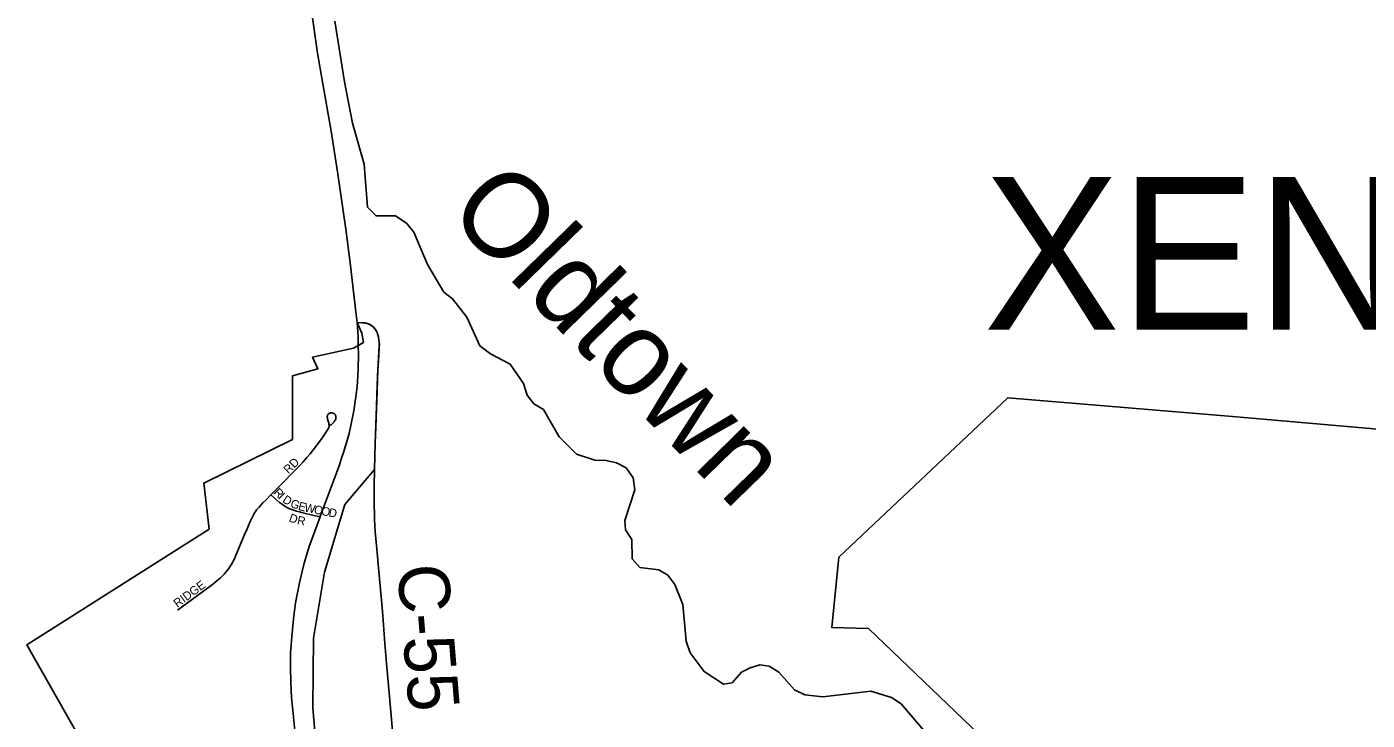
# Model space of a CAD drawing. Extents: x 1410790 to 1770854, y 448063 to 770588.
# Drawn here: x 1562731 to 1570627, y 628279 to 632367 of the extents above; entities that cross this region are included whole.
import ezdxf

# ---------------------------------------------------------------- set-up
doc = ezdxf.new("R2010")
doc.units = 0
for name, color, linetype in [('GM_X_City_Street', 7, 'Continuous'), ('GM_X_City_Street_Text', 7, 'Continuous'), ('GM_X_Corporation', 7, 'Continuous'), ('GM_X_County_Road', 7, 'Continuous'), ('GM_X_County_Road_Text', 7, 'Continuous'), ('GM_X_Minor_River', 7, 'Continuous'), ('GM_X_Minor_River_Text', 7, 'Continuous'), ('GM_X_Township_Text', 7, 'Continuous'), ('GM_X_US_Location', 7, 'Continuous'), ('GM_X_US_Route', 7, 'Continuous')]:
    doc.layers.add(name, color=color, linetype=linetype)

msp = doc.modelspace()

# ---------------------------------------------------------------- linework, layer by layer
at = {"layer": 'GM_X_City_Street'}
for points in [[(1564169.4, 629607.3), (1564227.7, 629667.5), (1564311.9, 629752.4), (1564336.6, 629778), (1564358.3, 629801.4), (1564381.3, 629827.3), (1564399.5, 629849.2), (1564420.8, 629875.2), (1564468.7, 629940.2), (1564493, 629975.2), (1564508.4, 630000.1), (1564510.7, 630005.2), (1564511.7, 630009.4), (1564512.1, 630013.7), (1564511.9, 630018.2), (1564511.1, 630024.1), (1564509.7, 630030.1), (1564503.4, 630053.6), (1564501.7, 630061.7), (1564501.3, 630066.4), (1564501.5, 630070.1), (1564502.1, 630073.5), (1564503.3, 630077.4), (1564505, 630080.9), (1564507.6, 630083.9), (1564510.5, 630086.3), (1564513.5, 630088.2), (1564517.2, 630089.6), (1564520.6, 630090.4), (1564524.3, 630090.8), (1564528.1, 630090.8), (1564532.2, 630090.2), (1564536.1, 630089.2), (1564539.9, 630087.4), (1564543.2, 630085.3), (1564546.2, 630082.5), (1564548.7, 630078.8), (1564550.5, 630075), (1564551.8, 630071.7), (1564552.3, 630068.7), (1564552.3, 630065.6), (1564552.2, 630062.1), (1564551.8, 630058.9), (1564550.7, 630054.6), (1564548.7, 630049.6), (1564546.5, 630045.7), (1564544.2, 630042), (1564541.8, 630038.5), (1564539.1, 630035.1), (1564536.1, 630032), (1564532.8, 630028.6), (1564529.3, 630025.3), (1564523.9, 630021), (1564514.9, 630016.1)], [(1563618.6, 628927.7), (1563824.1, 629079.8), (1563850.1, 629100.1), (1563860.5, 629109.2), (1563871.8, 629119.2), (1563883.3, 629130.1), (1563894.1, 629140.9), (1563903, 629151.1), (1563911.5, 629161.1), (1563920.4, 629172.6), (1563927.7, 629183.3), (1563935.6, 629195.2), (1563942.9, 629208.2), (1563948.7, 629219.7), (1563954.1, 629231.3), (1563960.2, 629246), (1563984, 629302.2), (1564016.2, 629377.1), (1564028.6, 629406.5), (1564037.5, 629427), (1564047.6, 629450.6), (1564057.3, 629471), (1564064.1, 629485.2), (1564068.4, 629492.9), (1564073, 629501), (1564078.4, 629509.4), (1564084.9, 629518.5), (1564091.2, 629526.6), (1564099, 629535.7), (1564107.4, 629544.8), (1564122, 629560), (1564140.6, 629578.5), (1564169.4, 629607.3)], [(1564169.4, 629607.3), (1564202.7, 629577.3), (1564220.5, 629562.6), (1564237, 629550.2), (1564245.5, 629544.1), (1564254.4, 629538.7), (1564265, 629532.8), (1564275.6, 629527.6), (1564285.8, 629523.1), (1564296, 629519), (1564307.3, 629515), (1564319.9, 629511.1), (1564336.8, 629506.8), (1564357.2, 629501.8), (1564421.7, 629486.7), (1564459.4, 629477.9)]]:
    msp.add_lwpolyline(points, dxfattribs=at)
at = {"layer": 'GM_X_Corporation'}
for points in [[(1563348.5, 627637.2), (1562731.2, 628723.7), (1563805.1, 629405.5), (1563773.6, 629677), (1564295.7, 629934.6), (1564297.1, 630310), (1564445.9, 630350.9), (1564414.8, 630419.6), (1564654.9, 630471.6), (1564714, 630505.7), (1564705.5, 630561.2), (1564676.3, 630623.8), (1564704, 630622.5), (1564723.9, 630620.6), (1564747.6, 630613.4), (1564768.9, 630600.9), (1564784.1, 630584.2), (1564795, 630565.3), (1564803.5, 630536.9), (1564807.5, 630508.4), (1564807.8, 630486.1), (1564797.9, 630306.6), (1564793.5, 630196.6), (1564791.1, 630127.9), (1564783.8, 629912), (1564779.5, 629756.6), (1564603.7, 629550.8), (1564484.4, 629151.7), (1564420.7, 628763.5), (1564415.8, 628353.8), (1564440.6, 628069.3)], [(1570879.8, 627679.3), (1570094.9, 627850.4), (1570075.6, 627585), (1570001.7, 627614.1), (1569625.2, 627796.7), (1569547.4, 627822.6), (1569517, 627828.3), (1569475, 627832.4), (1569418, 627831.5), (1569258.6, 627931.6), (1568835.6, 627849.8), (1568572.9, 627972.6), (1567688.8, 628820.6), (1567472.9, 628826.4), (1567515.2, 629240.7), (1568510.3, 630179.1), (1569834, 630068.5), (1573909.8, 629713.7)]]:
    msp.add_lwpolyline(points, dxfattribs=at)
at = {"layer": 'GM_X_County_Road'}
for points in [[(1564745.7, 630614.3), (1564744.1, 630615), (1564738.9, 630616.9), (1564733.5, 630618.5), (1564727.3, 630620), (1564720.4, 630621.2), (1564712.6, 630622.1), (1564704.1, 630622.5), (1564676.3, 630623.8)], [(1564779.5, 629756.6), (1564783.8, 629912), (1564786.9, 630007), (1564794.2, 630216.7), (1564796.9, 630286.1), (1564799.9, 630343.4), (1564803.4, 630395.6), (1564805.5, 630436.3), (1564807.7, 630478), (1564807.9, 630494.1), (1564807.5, 630508.4), (1564805.8, 630523), (1564803.5, 630536.9), (1564801.6, 630545.3), (1564799.4, 630553.4), (1564796.6, 630561.6), (1564793.4, 630569.1), (1564789.9, 630575.5), (1564786.1, 630581.4), (1564782.1, 630587), (1564777.5, 630592.2), (1564773.2, 630596.8), (1564768.9, 630600.9), (1564764.9, 630603.9), (1564760.2, 630606.9), (1564755.4, 630609.8), (1564749.6, 630612.6), (1564745.7, 630614.3)], [(1564895.4, 628085), (1564886.5, 628191.8), (1564874.9, 628330.8), (1564861.9, 628484.3), (1564850.1, 628614.4), (1564840.5, 628730.8), (1564828.2, 628896.5), (1564820.8, 628986.9), (1564806.8, 629134.1), (1564790.5, 629309.4), (1564786.6, 629350.3), (1564783.6, 629387.1), (1564781.4, 629426.4), (1564779.7, 629462.2), (1564778.8, 629496.7), (1564778, 629545.7), (1564778.2, 629659.4), (1564779.5, 629756.6)]]:
    msp.add_lwpolyline(points, dxfattribs=at)
at = {"layer": 'GM_X_Minor_River'}
msp.add_lwpolyline([(1564544.9, 632399.8), (1564601.9, 632041.8), (1564649.1, 631798.3), (1564718.5, 631556.3), (1564737.4, 631303.4), (1564788.5, 631252.2), (1564902.8, 631251.8), (1564970, 631206.3), (1565011.1, 631155.3), (1565091.4, 630965.2), (1565188.4, 630802.9), (1565239.7, 630763.7), (1565323.8, 630655.7), (1565400.5, 630485.8), (1565461.7, 630438.4), (1565578.8, 630377.8), (1565656.7, 630264), (1565679.3, 630195.3), (1565718.4, 630144.4), (1565773.9, 630111.2), (1565866.8, 629948.9), (1565969, 629846.5), (1566076.6, 629812.2), (1566144.7, 629810.8), (1566204.5, 629795.6), (1566262, 629766.3), (1566302.9, 629707.3), (1566313.6, 629636.9), (1566253.8, 629455.8), (1566258.7, 629401.5), (1566295.7, 629344.6), (1566297.4, 629230.3), (1566342.5, 629179.3), (1566454.4, 629165), (1566507.9, 629133.8), (1566548.9, 629078.8), (1566594.7, 628961.6), (1566614.4, 628744.7), (1566639.1, 628676), (1566721, 628566.1), (1566835.8, 628491.5), (1566886.1, 628500.5), (1566941.4, 628561.5), (1566992.1, 628588.5), (1567048.5, 628605.4), (1567104.5, 628598.2), (1567161.9, 628563), (1567254, 628458.8), (1567313.6, 628429.5), (1567419.6, 628417.3), (1567702.8, 628449.6), (1567824.4, 628413), (1567881.7, 628375.7), (1568106.9, 628110.5)], dxfattribs=at)
at = {"layer": 'GM_X_US_Route'}
for points in [[(1564439.4, 632239.6), (1564415.8, 632405.9), (1564410.8, 632451.2), (1564407.6, 632487.7), (1564403.6, 632537), (1564402.8, 632554.5)], [(1564667.8, 630702.6), (1564658.2, 630789.4), (1564636.1, 630975.4), (1564609.8, 631173.8), (1564560.7, 631511.6), (1564523.3, 631751.5), (1564474.8, 632029.5), (1564441.7, 632223.7), (1564439.4, 632239.6)], [(1564683.6, 630488.3), (1564682.6, 630537.9), (1564681.1, 630569.4), (1564678.9, 630597.2), (1564676.3, 630623.8), (1564674.7, 630639.9), (1564667.8, 630702.6)], [(1564301.7, 628296.8), (1564301.4, 628300.4), (1564291.3, 628411.4), (1564285.6, 628503.1), (1564283.6, 628588.4), (1564285.4, 628673.8), (1564291.6, 628772), (1564301.8, 628876.6), (1564314.8, 628970.9), (1564319.9, 629001.5), (1564337.8, 629089.9), (1564350.8, 629147), (1564364.5, 629204.8), (1564395.3, 629303.9), (1564459.4, 629477.9), (1564460.1, 629479.7), (1564570.8, 629778.8), (1564585.2, 629823.2), (1564598.4, 629862.7), (1564606.9, 629891), (1564613.6, 629913.7), (1564622, 629941.6), (1564629.3, 629969.3), (1564642.3, 630026.8), (1564657.1, 630103.8), (1564669.7, 630187.9), (1564674.6, 630228.9), (1564678.9, 630272.4), (1564683.6, 630350.6), (1564684.5, 630432.3), (1564683.6, 630488.3)], [(1564436.5, 627173.7), (1564432.2, 627205.4), (1564395.3, 627504.6), (1564379.1, 627644.6), (1564368.7, 627730.1), (1564333.7, 628017.1), (1564318.9, 628137.5), (1564314.4, 628179.8), (1564301.7, 628296.8)]]:
    msp.add_lwpolyline(points, dxfattribs=at)

# ---------------------------------------------------------------- texts
at = {"layer": 'GM_X_City_Street_Text'}
for s, rotation, p in [('RD', 45, (1564272.7, 629727.8)), ('R', 315.42924, (1564180.5, 629617.7)), ('I', 315.42142, (1564208.7, 629590)), ('D', 326.94023, (1564232.9, 629567.6)), ('G', 338.03942, (1564279.2, 629538.8)), ('E', 344.89356, (1564326.2, 629520.2)), ('W', 348.17082, (1564363.2, 629510.4)), ('O', 348.70386, (1564419.7, 629498.5)), ('O', 348.69435, (1564462.8, 629489.9)), ('D', 348.69089, (1564506, 629481.3)), ('D', 340.70789, (1564271.6, 629451.9)), ('R', 349.01996, (1564320.7, 629435.3)), ('RIDGE', 36.32817, (1563618.2, 628941.1))]:
    msp.add_text(s, height=50, rotation=rotation, dxfattribs=at).set_placement(p)
at = {"layer": 'GM_X_County_Road_Text'}
msp.add_text('C-55', height=300, rotation=274.72677, dxfattribs=at).set_placement((1564912.6, 629188.4))
at = {"layer": 'GM_X_Minor_River_Text'}
msp.add_text('Oldtown', height=499.98, rotation=314.29738, dxfattribs=at).set_placement((1565194.5, 631265.8))
at = {"layer": 'GM_X_Township_Text'}
msp.add_text('XENIA', height=900, rotation=0.00001, dxfattribs=at).set_placement((1568367, 630581.3))
at = {"layer": 'GM_X_US_Location'}
for s in ['0', '/']:
    msp.add_text(s, height=1, dxfattribs=at).set_placement((1564609.1, 631408.1))
msp.add_text('68', height=1, rotation=0.00001, dxfattribs=at).set_placement((1564402.6, 631201.1))

doc.saveas('drawing.dxf')
